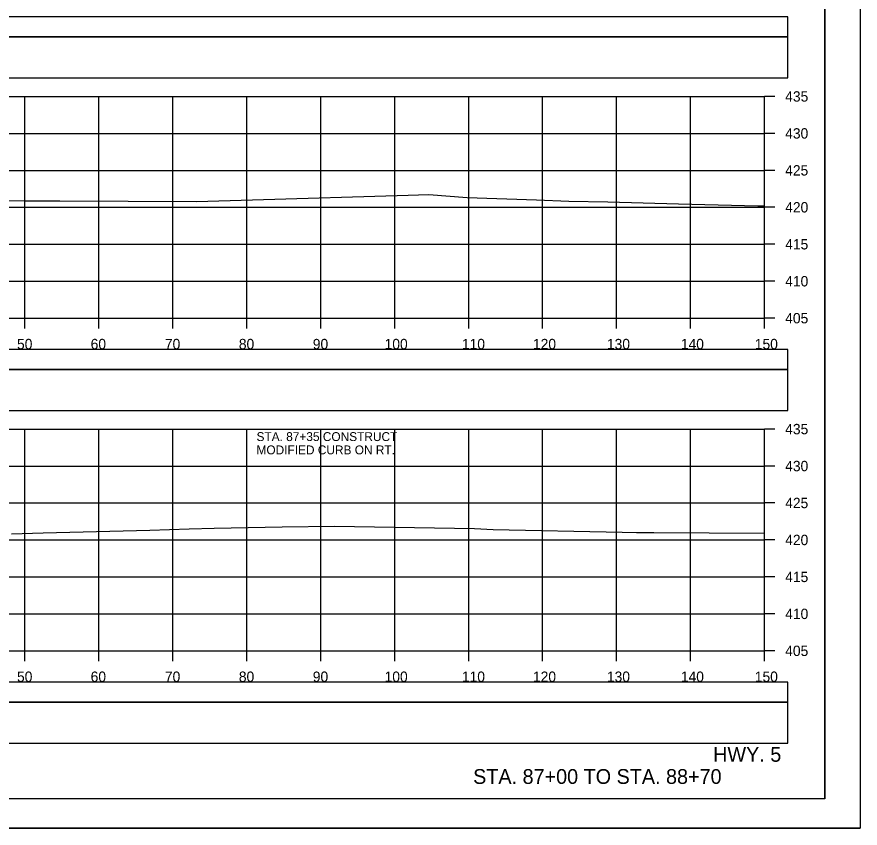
# Model space of a CAD drawing. Extents: x 1371057 to 1372761, y 380005 to 390517.
# Drawn here: x 1371276.4 to 1371390.5, y 388751.9 to 388861.7 of the extents above; entities that cross this region are included whole.
import ezdxf

# ---------------------------------------------------------------- set-up
doc = ezdxf.new("R2010")
doc.units = 0
for name, color, linetype in [('R_Axis', 7, 'Continuous'), ('R_Axis Annot', 7, 'Continuous'), ('R_Border', 7, 'Continuous'), ('R_Detour', 7, 'Continuous'), ('R_Dimension', 7, 'Continuous'), ('R_Draft', 7, 'Continuous'), ('R_Exist Surface', 7, 'Continuous'), ('R_Grid', 7, 'Continuous'), ('R_No Plot', 7, 'Continuous'), ('R_Water Annot', 7, 'Continuous')]:
    doc.layers.add(name, color=color, linetype=linetype)

msp = doc.modelspace()

# ---------------------------------------------------------------- linework, layer by layer
at = {"layer": 'R_Axis'}
for p, q in [((1371377.53, 388820.92), (1371377.53, 388850.92)), ((1371378.93, 388850.92), (1371377.53, 388850.92)), ((1371378.93, 388845.92), (1371377.53, 388845.92)), ((1371378.93, 388840.92), (1371377.53, 388840.92)), ((1371378.93, 388835.92), (1371377.53, 388835.92)), ((1371378.93, 388830.92), (1371377.53, 388830.92)), ((1371378.93, 388825.92), (1371377.53, 388825.92)), ((1371077.53, 388820.92), (1371377.53, 388820.92)), ((1371277.53, 388819.52), (1371277.53, 388820.92)), ((1371287.53, 388819.52), (1371287.53, 388820.92)), ((1371297.53, 388819.52), (1371297.53, 388820.92)), ((1371307.53, 388819.52), (1371307.53, 388820.92)), ((1371317.53, 388819.52), (1371317.53, 388820.92)), ((1371327.53, 388819.52), (1371327.53, 388820.92)), ((1371337.53, 388819.52), (1371337.53, 388820.92)), ((1371347.53, 388819.52), (1371347.53, 388820.92)), ((1371357.53, 388819.52), (1371357.53, 388820.92)), ((1371367.53, 388819.52), (1371367.53, 388820.92)), ((1371377.53, 388819.52), (1371377.53, 388820.92)), ((1371378.93, 388820.92), (1371377.53, 388820.92)), ((1371377.53, 388775.92), (1371377.53, 388805.92)), ((1371378.93, 388805.92), (1371377.53, 388805.92)), ((1371378.93, 388800.92), (1371377.53, 388800.92)), ((1371378.93, 388795.92), (1371377.53, 388795.92)), ((1371378.93, 388790.92), (1371377.53, 388790.92)), ((1371378.93, 388785.92), (1371377.53, 388785.92)), ((1371378.93, 388780.92), (1371377.53, 388780.92)), ((1371077.53, 388775.92), (1371377.53, 388775.92)), ((1371277.53, 388774.52), (1371277.53, 388775.92)), ((1371287.53, 388774.52), (1371287.53, 388775.92)), ((1371297.53, 388774.52), (1371297.53, 388775.92)), ((1371307.53, 388774.52), (1371307.53, 388775.92)), ((1371317.53, 388774.52), (1371317.53, 388775.92)), ((1371327.53, 388774.52), (1371327.53, 388775.92)), ((1371337.53, 388774.52), (1371337.53, 388775.92)), ((1371347.53, 388774.52), (1371347.53, 388775.92)), ((1371357.53, 388774.52), (1371357.53, 388775.92)), ((1371367.53, 388774.52), (1371367.53, 388775.92)), ((1371377.53, 388774.52), (1371377.53, 388775.92)), ((1371378.93, 388775.92), (1371377.53, 388775.92))]:
    msp.add_line(p, q, dxfattribs=at)
at = {"layer": 'R_Border'}
for q in [(1371385.71, 388961.38), (1371069.53, 388755.92)]:
    msp.add_line((1371385.71, 388755.92), q, dxfattribs=at)
at = {"layer": 'R_Detour'}
for points in [[(1371074.38, 388858.96), (1371380.69, 388858.96), (1371380.69, 388861.67), (1371074.38, 388861.67)], [(1371074.38, 388813.96), (1371380.69, 388813.96), (1371380.69, 388816.67), (1371074.38, 388816.67)], [(1371074.38, 388768.96), (1371380.69, 388768.96), (1371380.69, 388771.67), (1371074.38, 388771.67)]]:
    msp.add_lwpolyline(points, close=True, dxfattribs=at)
at = {"layer": 'R_Dimension'}
for points in [[(1371074.38, 388853.44), (1371380.69, 388853.44), (1371380.69, 388858.96), (1371074.38, 388858.96)], [(1371074.38, 388808.44), (1371380.69, 388808.44), (1371380.69, 388813.96), (1371074.38, 388813.96)], [(1371074.38, 388763.44), (1371380.69, 388763.44), (1371380.69, 388768.96), (1371074.38, 388768.96)]]:
    msp.add_lwpolyline(points, close=True, dxfattribs=at)
at = {"layer": 'R_Exist Surface'}
for points in [[(1371271.46, 388836.84), (1371277.59, 388836.8), (1371282.26, 388836.8), (1371300.74, 388836.7), (1371308.29, 388836.91), (1371329.33, 388837.55), (1371332.13, 388837.63), (1371337.33, 388837.23), (1371346.72, 388836.93), (1371351.06, 388836.77), (1371356.35, 388836.67), (1371365.91, 388836.4), (1371376.62, 388836.14), (1371377.53, 388836.12)], [(1371275.72, 388791.75), (1371280.01, 388791.9), (1371294.43, 388792.23), (1371299.72, 388792.41), (1371303.09, 388792.5), (1371312.3, 388792.7), (1371319.4, 388792.79), (1371338.32, 388792.48), (1371340.82, 388792.33), (1371358.3, 388791.97), (1371360.24, 388791.92), (1371362.55, 388791.91), (1371377.53, 388791.86)]]:
    msp.add_lwpolyline(points, dxfattribs=at)
at = {"layer": 'R_Grid'}
for p, q in [((1371077.53, 388850.92), (1371377.53, 388850.92)), ((1371277.53, 388820.92), (1371277.53, 388850.92)), ((1371287.53, 388820.92), (1371287.53, 388850.92)), ((1371297.53, 388820.92), (1371297.53, 388850.92)), ((1371307.53, 388820.92), (1371307.53, 388850.92)), ((1371317.53, 388820.92), (1371317.53, 388850.92)), ((1371327.53, 388820.92), (1371327.53, 388850.92)), ((1371337.53, 388820.92), (1371337.53, 388850.92)), ((1371347.53, 388820.92), (1371347.53, 388850.92)), ((1371357.53, 388820.92), (1371357.53, 388850.92)), ((1371367.53, 388820.92), (1371367.53, 388850.92)), ((1371377.53, 388820.92), (1371377.53, 388850.92)), ((1371077.53, 388845.92), (1371377.53, 388845.92)), ((1371077.53, 388840.92), (1371377.53, 388840.92)), ((1371077.53, 388835.92), (1371377.53, 388835.92)), ((1371077.53, 388830.92), (1371377.53, 388830.92)), ((1371077.53, 388825.92), (1371377.53, 388825.92)), ((1371077.53, 388820.92), (1371377.53, 388820.92)), ((1371077.53, 388805.92), (1371377.53, 388805.92)), ((1371277.53, 388775.92), (1371277.53, 388805.92)), ((1371287.53, 388775.92), (1371287.53, 388805.92)), ((1371297.53, 388775.92), (1371297.53, 388805.92)), ((1371307.53, 388775.92), (1371307.53, 388805.92)), ((1371317.53, 388775.92), (1371317.53, 388805.92)), ((1371327.53, 388775.92), (1371327.53, 388805.92)), ((1371337.53, 388775.92), (1371337.53, 388805.92)), ((1371347.53, 388775.92), (1371347.53, 388805.92)), ((1371357.53, 388775.92), (1371357.53, 388805.92)), ((1371367.53, 388775.92), (1371367.53, 388805.92)), ((1371377.53, 388775.92), (1371377.53, 388805.92)), ((1371077.53, 388800.92), (1371377.53, 388800.92)), ((1371077.53, 388795.92), (1371377.53, 388795.92)), ((1371077.53, 388790.92), (1371377.53, 388790.92)), ((1371077.53, 388785.92), (1371377.53, 388785.92)), ((1371077.53, 388780.92), (1371377.53, 388780.92)), ((1371077.53, 388775.92), (1371377.53, 388775.92))]:
    msp.add_line(p, q, dxfattribs=at)
at = {"layer": 'R_No Plot'}
msp.add_line((1371057.13, 388751.94), (1371390.46, 388751.94), dxfattribs=at)
for points in [[(1371057.12, 388965.27), (1371390.46, 388965.27), (1371390.46, 388751.93), (1371057.12, 388751.93)], [(1371303.45, 388961.38), (1371323.07, 388961.38), (1371323.07, 388951.5), (1371339.18, 388951.5), (1371362.38, 388951.5), (1371362.5, 388923.34), (1371385.71, 388923.34), (1371385.71, 388755.92), (1371069.53, 388755.92), (1371069.53, 388961.38)]]:
    msp.add_lwpolyline(points, close=True, dxfattribs=at)

# ---------------------------------------------------------------- texts
at = {"layer": 'R_Axis Annot'}
for s, p in [('435', (1371380.33, 388850.22)), ('430', (1371380.33, 388845.22)), ('425', (1371380.33, 388840.22)), ('420', (1371380.33, 388835.22)), ('415', (1371380.33, 388830.22)), ('410', (1371380.33, 388825.22)), ('405', (1371380.33, 388820.22)), ('50', (1371276.45, 388816.72)), ('60', (1371286.41, 388816.72)), ('70', (1371296.45, 388816.72)), ('80', (1371306.45, 388816.72)), ('90', (1371316.45, 388816.72)), ('100', (1371326.16, 388816.72)), ('110', (1371336.61, 388816.72)), ('120', (1371346.22, 388816.72)), ('130', (1371356.22, 388816.72)), ('140', (1371366.22, 388816.72)), ('150', (1371376.22, 388816.72)), ('435', (1371380.33, 388805.22)), ('430', (1371380.33, 388800.22)), ('425', (1371380.33, 388795.22)), ('420', (1371380.33, 388790.22)), ('415', (1371380.33, 388785.22)), ('410', (1371380.33, 388780.22)), ('405', (1371380.33, 388775.22)), ('50', (1371276.45, 388771.72)), ('60', (1371286.41, 388771.72)), ('70', (1371296.45, 388771.72)), ('80', (1371306.45, 388771.72)), ('90', (1371316.45, 388771.72)), ('100', (1371326.16, 388771.72)), ('110', (1371336.61, 388771.72)), ('120', (1371346.22, 388771.72)), ('130', (1371356.22, 388771.72)), ('140', (1371366.22, 388771.72)), ('150', (1371376.22, 388771.72))]:
    msp.add_text(s, height=1.4, dxfattribs=at).set_placement(p)
at = {"layer": 'R_Draft'}
for s, p in [('HWY. 5', (1371370.59, 388760.91)), ('STA. 87+00 TO STA. 88+70', (1371338.13, 388757.92))]:
    msp.add_text(s, height=2, dxfattribs=at).set_placement(p)
at = {"layer": 'R_Water Annot'}
for s, p in [('STA. 87+35 CONSTRUCT', (1371308.84, 388804.3)), ('MODIFIED CURB ON RT. ', (1371308.84, 388802.5))]:
    msp.add_text(s, height=1.2, dxfattribs=at).set_placement(p)

doc.saveas('drawing.dxf')
